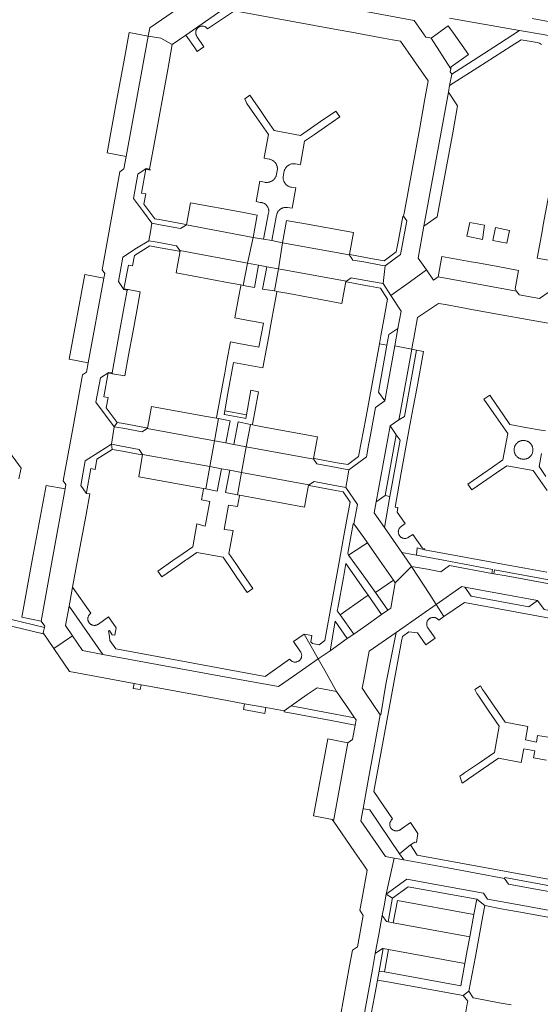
# Model space of a CAD drawing. Extents: x 146402 to 164798, y 455483 to 464134.
# Tile 272 of 575: x 157925 to 158038, y 459903 to 460118. Entities that reach past the tile are written whole.
import ezdxf

# ---------------------------------------------------------------- set-up
doc = ezdxf.new("R2010")
doc.units = 0
doc.header["$LTSCALE"] = 0.2
for name, color, linetype, lineweight in [('B-XX-VH-VERHARDING_ASFALT-GV', 252, 'CONTINUOUS', 18), ('B-XX-VH-VERHARDING_BETONSTRAATSTEEN-GV', 252, 'CONTINUOUS', 18), ('B-XX-VH-VERHARDING_TEGEL-GV', 252, 'CONTINUOUS', 18)]:
    doc.layers.add(name, color=color, linetype=linetype, lineweight=lineweight)

msp = doc.modelspace()

# ---------------------------------------------------------------- linework, layer by layer
at = {"layer": 'B-XX-VH-VERHARDING_ASFALT-GV'}
msp.add_lwpolyline([(158018.697, 460118.172), (158033.96, 460115.45), (158039.066, 460114.557), (158042.65, 460113.86), (158043.37, 460116.86), (158036.728, 460118.064)], dxfattribs=at)
at = {"layer": 'B-XX-VH-VERHARDING_BETONSTRAATSTEEN-GV'}
for points in [[(157961.948, 460121.939), (157953.36, 460116), (157953.04, 460114.25), (157955.764, 460113.779), (157958.27, 460112.43), (157961.235, 460114.469), (157969.08, 460119.87)], [(157971.83, 460119.73), (157993.63, 460115.74), (157997.298, 460115.072), (158000, 460114.582), (158004.674, 460113.733), (158006.288, 460113.439), (158008.03, 460113.11), (158010.86, 460109.06), (158014.06, 460104.46), (158013.269, 460100.132), (158012.2, 460094.27), (158008.87, 460075.97), (158008.67, 460075), (158009.39, 460073.97), (158008.04, 460066.6), (158004.656, 460064.167), (158004.471, 460062.307), (158004.258, 460060.283), (158005.915, 460057.716), (158010.19, 460060.781), (158013.675, 460063.28), (158011.86, 460065.87), (158013.08, 460072.81), (158018.44, 460101.98), (158018.718, 460103.475), (158019.16, 460105.92), (158018.86, 460106.43), (158018.983, 460107.075), (158014.66, 460113.8), (158014.136, 460113.908), (158013.54, 460114.03), (158010.983, 460117.659), (158000, 460119.689)], [(158040.4, 460058.51), (158038.3, 460057.07), (158033.9, 460057.86), (158033.32, 460058.64), (158016.23, 460061.75), (158015.23, 460061.06), (158013.675, 460063.28), (158010.19, 460060.781), (158005.915, 460057.716), (158008.14, 460054.27), (158007.44, 460050.48), (158006.759, 460046.75), (158008.567, 460046.376), (158010.48, 460045.98), (158010.73, 460047.38), (158010.9, 460048.4), (158011.72, 460052.87), (158016.26, 460055.98), (158017.78, 460055.72), (158019.67, 460055.38), (158023.896, 460054.601), (158029.12, 460053.64), (158043.79, 460050.99)], [(157924.878, 460017.731), (157925.347, 460020.085), (157922.221, 460024.341)], [(158000, 459900.568), (158001.88, 459910.81), (158002.52, 459914.3), (158003.277, 459918.458), (158004.03, 459922.6), (158004.44, 459924.7), (158004.89, 459927.22), (158006.665, 459935.084), (158004.72, 459935.44), (158001.97, 459939.45), (158000, 459942.284), (157999.37, 459943.19), (157999.85, 459945.86), (158000, 459946.656), (158001, 459951.97), (158003.6, 459966.28), (158001.919, 459968.754), (158000.53, 459970.8), (158000, 459971.592), (157999.66, 459972.1), (158000, 459973.919), (158001.17, 459980.18), (158004.03, 459982.16), (158007.07, 459984.28), (158012.65, 459988.17), (158015.775, 459990.345), (158014.375, 459992.514), (158010.41, 459998.66), (158008.519, 459996.726), (158006.88, 459995.05), (158006.44, 459992.56), (158005.9, 459989.56), (158005.247, 459989.105), (158003.9, 459988.16), (158000, 459985.446), (157997.81, 459983.89), (157996.419, 459982.917), (157992.65, 459980.28), (157990.08, 459978.482), (157991.503, 459975.974), (157994.1, 459971.4), (157996.67, 459967.64), (157998.01, 459965.68), (157998.32, 459965.21), (157998.12, 459964.09), (157997.54, 459960.94), (157996.56, 459960.24), (157993.381, 459943.104), (157997.97, 459936.47), (158000, 459933.549), (158000.75, 459932.47), (158000, 459928.358), (157999.57, 459926), (157999.15, 459923.71), (157999.91, 459922.6), (157998.65, 459915.77), (157997.56, 459915.01), (157996.9, 459911.6), (157994.93, 459900.74)], [(158048.5, 459926.32), (158037.03, 459928.42), (158031.56, 459929.4), (158030.68, 459930.67), (158018.34, 459932.94), (158008.71, 459934.71), (158006.665, 459935.084), (158004.89, 459927.22), (158009.37, 459930.46), (158017.68, 459928.95), (158026.12, 459927.43), (158027, 459926.15), (158036.28, 459924.45), (158054.57, 459921.08)]]:
    msp.add_lwpolyline(points, dxfattribs=at)
for points in [[(158019.56, 460114.84), (158018.41, 460116.49), (158014.66, 460113.8), (158018.983, 460107.075), (158019.07, 460107.53), (158022.86, 460110.22)], [(157955.764, 460113.779), (157953.04, 460114.25), (157948.23, 460088), (157947.73, 460085.3), (157946.89, 460084.66), (157944.81, 460073.4), (157942.98, 460063.32), (157943.57, 460062.51), (157943.36, 460061.5), (157939.96, 460043.05), (157939.6, 460040.96), (157938.74, 460040.4), (157936.66, 460029.06), (157934.49, 460017.31), (157935.08, 460016.51), (157934.92, 460015.55), (157932.123, 460000), (157929.71, 459986.74), (157930.49, 459985.64), (157930.424, 459985.326), (157930.18, 459984.16), (157932.5, 459980.731), (157936.564, 459983.511), (157935.04, 459985.77), (157935.8, 459990.01), (157935.94, 459990.77), (157936.57, 459994.16), (157937.649, 460000), (157939.5, 460010), (157940.32, 460014.44), (157939.59, 460014.57), (157939.543, 460014.636), (157938.35, 460016.32), (157939.32, 460021.66), (157942.3, 460023.55), (157945.02, 460025.29), (157945.325, 460027.182), (157945.63, 460029.08), (157943.74, 460031.59), (157941.62, 460034.43), (157942.64, 460039.75), (157944.43, 460040.95), (157945.16, 460040.81), (157946.94, 460050.55), (157948.46, 460058.84), (157947.74, 460059), (157946.55, 460060.76), (157947.52, 460066.08), (157950.52, 460067.98), (157953.18, 460069.64), (157953.522, 460071.589), (157953.85, 460073.46), (157951.99, 460075.95), (157949.84, 460078.81), (157950.79, 460084.11), (157952.59, 460085.37), (157953.29, 460085.22), (157954.32, 460090.68), (157957.29, 460106.98), (157958.27, 460112.43)], [(157953.04, 460114.25), (157948.91, 460115.02), (157947.803, 460108.993), (157946.156, 460100.029), (157944.09, 460088.78), (157948.23, 460088)], [(158020.46, 460099.05), (158018.44, 460101.98), (158013.08, 460072.81), (158016, 460074.81), (158017.815, 460084.673), (158019.378, 460093.171)], [(158045.88, 460084.7), (158041.39, 460085.51), (158040.815, 460082.378), (158040.588, 460081.142), (158039.114, 460073.107), (158038.931, 460072.109), (158038.702, 460070.865), (158037.78, 460065.84), (158042.28, 460065.01)], [(157973.479, 460075.826), (157962.25, 460077.87), (157961.36, 460073.11), (157975.92, 460070.37), (157976.81, 460075.22), (157976.031, 460075.362)], [(157955.665, 460073.12), (157953.85, 460073.46), (157953.522, 460071.589), (157953.18, 460069.64), (157954.993, 460069.3), (157959.2, 460068.51), (157959.9, 460067.52), (157974.66, 460064.73), (157975.92, 460070.37), (157961.36, 460073.11), (157960.78, 460072.733), (157960.1, 460072.29)], [(157983.908, 460073.916), (157983.17, 460074.05), (157982.3, 460069.2), (157996.86, 460066.53), (157996.884, 460066.656), (157997.8, 460071.4), (157986.482, 460073.45)], [(157978.16, 460069.97), (157975.92, 460070.37), (157974.66, 460064.73), (157977.05, 460064.28), (157978.88, 460063.94), (157981.41, 460063.51), (157982.3, 460069.2), (157979.97, 460069.65)], [(157996.86, 460066.53), (157982.3, 460069.2), (157981.41, 460063.51), (157996.2, 460060.8), (157996.278, 460060.853), (157997.27, 460061.53), (158000, 460061.043), (158004.258, 460060.283), (158004.471, 460062.307), (158004.656, 460064.167), (158004.12, 460064.26), (158000, 460065), (157997.66, 460065.42), (157997.236, 460066.008)], [(157974.66, 460064.73), (157959.9, 460067.52), (157959.98, 460067.4), (157959.968, 460067.338), (157959.477, 460064.672), (157959.1, 460062.63), (157970.662, 460060.483), (157973.222, 460060.008), (157973.75, 460059.91)], [(158023.417, 460065.065), (158017.04, 460066.23), (158016.23, 460061.75), (158033.32, 460058.64), (158033.01, 460059.12), (158033.73, 460063.18), (158028.836, 460064.074), (158024.415, 460064.882)], [(157943.36, 460061.5), (157939.24, 460062.24), (157935.84, 460043.84), (157939.96, 460043.05)], [(157996.2, 460060.8), (157981.41, 460063.51), (157980.53, 460058.68), (157981.096, 460058.575), (157983.65, 460058.104), (157995.23, 460055.97), (157995.603, 460057.998), (157996.099, 460060.689), (157996.11, 460060.75)], [(157951.3, 460058.47), (157948.64, 460058.97), (157948.46, 460058.84), (157946.94, 460050.55), (157945.16, 460040.81), (157945.28, 460040.66), (157947.93, 460040.16), (157948.761, 460044.678), (157949.671, 460049.617), (157950.538, 460054.332)], [(158006.759, 460046.75), (158007.44, 460050.48), (158005.48, 460049.18), (158005.057, 460046.854), (158003.2, 460036.63), (158004.57, 460034.76)], [(158008.567, 460046.376), (158006.759, 460046.75), (158004.57, 460034.76), (158002.58, 460033.3), (158001.41, 460026.92), (158001.07, 460025.049), (158000.61, 460022.52), (158000, 460022.071), (157996.773, 460019.698), (157996.478, 460017.888), (157996.135, 460015.852), (157998.66, 460012.17), (157997.871, 460007.968), (158000, 460004.921), (158000.79, 460003.79), (158003.446, 460000), (158006.47, 459995.63), (158006.88, 459995.05), (158008.519, 459996.726), (158010.41, 459998.66), (158009.473, 460000), (158008.29, 460001.69), (158007.8, 460002.39), (158004.496, 460007.139), (158002.29, 460010.31), (158002.71, 460012.73), (158005.74, 460029.29), (158007.67, 460030.62), (158007.95, 460032.06), (158010.48, 460045.98)], [(157965.33, 460031.424), (157953.77, 460033.54), (157953.39, 460031.508), (157952.88, 460028.78), (157952.792, 460028.722), (157967.47, 460026.01), (157968.36, 460030.87), (157967.902, 460030.953)], [(157974.444, 460031.696), (157969.718, 460032.564), (157969.57, 460031.76), (157970.06, 460031.67), (157973.99, 460030.95), (157974.296, 460030.894)], [(157975.761, 460029.505), (157975.3, 460029.59), (157974.41, 460024.74), (157989.1, 460022.04), (157989.03, 460022.14), (157989.528, 460024.878), (157989.9, 460026.92), (157978.337, 460029.034)], [(157947.498, 460028.748), (157945.63, 460029.08), (157945.325, 460027.182), (157945.02, 460025.29), (157946.835, 460024.949), (157951.04, 460024.16), (157951.67, 460023.259), (157951.83, 460023.03), (157966.47, 460020.42), (157967.47, 460026.01), (157952.792, 460028.722), (157952.652, 460028.629), (157951.7, 460028)], [(158007.07, 460027.31), (158005.74, 460029.29), (158002.71, 460012.73), (158004.69, 460014.09)], [(157969.961, 460025.566), (157967.47, 460026.01), (157966.47, 460020.42), (157969.03, 460019.95), (157970.84, 460019.6), (157973.37, 460019.13), (157974.41, 460024.74), (157971.72, 460025.25)], [(157966.47, 460020.42), (157951.83, 460023.03), (157950.99, 460018.21), (157965.117, 460015.627), (157965.59, 460015.54)], [(157989.1, 460022.04), (157974.41, 460024.74), (157973.37, 460019.13), (157988.051, 460016.411), (157988.15, 460016.473), (157989.221, 460017.141), (157993.316, 460016.378), (157996.135, 460015.852), (157996.478, 460017.888), (157996.773, 460019.698), (157994.034, 460020.21), (157989.81, 460021), (157989.149, 460021.967)], [(157988.051, 460016.411), (157973.37, 460019.13), (157972.5, 460014.26), (157972.941, 460014.178), (157987.09, 460011.56), (157987.469, 460013.626), (157987.97, 460016.36)], [(157934.92, 460015.55), (157930.77, 460016.32), (157927.773, 460000), (157925.49, 459987.57), (157929.71, 459986.74), (157932.123, 460000)], [(158003.446, 460000), (158000.79, 460003.79), (158000, 460003.277), (157996.69, 460001.13), (157997.504, 460000), (158000, 459996.533), (158002.58, 459992.95), (158006.47, 459995.63)], [(158027.94, 459997.11), (158018.72, 459998.83), (158016.77, 459997.48), (158013.86, 459998.02), (158010.41, 459998.66), (158014.375, 459992.514), (158015.775, 459990.345), (158021.37, 459994.24), (158022, 459994.16), (158037.88, 459991.22), (158039.3, 459989.25), (158052.4, 459986.84), (158060.11, 459985.46), (158063.12, 459981.22), (158064.919, 459982.816), (158067.27, 459984.9), (158065.69, 459985.25), (158062.99, 459989.1), (158060.27, 459989.53), (158044.37, 459992.31), (158042.781, 459994.386), (158031.03, 459996.57), (158028.32, 459997.05)], [(158037.88, 459991.22), (158022, 459994.16), (158023.38, 459992.18), (158035.94, 459989.87)], [(158003.9, 459988.16), (158000.93, 459992.39), (158000, 459991.735), (157994.87, 459988.12), (157997.81, 459983.89), (158000, 459985.446)], [(157920.879, 459987.677), (157919.246, 459988.079), (157918.98, 459986.663), (157930.139, 459983.959), (157930.18, 459984.16), (157930.424, 459985.326)], [(157938.721, 459980.313), (157936.564, 459983.511), (157932.5, 459980.731), (157935.87, 459975.75), (157938.67, 459975.22), (157949.955, 459973.134), (157951.491, 459972.85), (157953.98, 459972.39), (157970.26, 459969.41), (157974.015, 459968.723), (157978.659, 459967.874), (157982.64, 459967.15), (157984.21, 459968.26), (157987.71, 459970.73), (157989.82, 459972.2), (157994.1, 459971.4), (157991.503, 459975.974), (157990.08, 459978.482), (157984.73, 459974.74), (157981.441, 459972.464), (157971.24, 459974.33), (157954.97, 459977.31), (157943.12, 459979.49)], [(157996.56, 459960.24), (157992.19, 459961.04), (157989.09, 459944.31), (157993.1, 459943.51), (157993.381, 459943.104)], [(158024.02, 459922.78), (158007.36, 459925.84), (158006.42, 459921), (158023.12, 459917.89)], [(158004.96, 459921.27), (158004.03, 459922.6), (158003.277, 459918.458), (158002.52, 459914.3), (158004.11, 459915.39), (158004.237, 459915.365), (158005.39, 459915.14), (158022.048, 459912.11), (158022.567, 459914.91), (158023.12, 459917.89), (158006.42, 459921), (158005.31, 459921.206)], [(158022.048, 459912.11), (158005.39, 459915.14), (158004.5, 459910.26), (158021.14, 459907.21)]]:
    msp.add_lwpolyline(points, close=True, dxfattribs=at)
at = {"layer": 'B-XX-VH-VERHARDING_TEGEL-GV'}
for points in [[(157969.08, 460119.87), (157961.235, 460114.469), (157963.19, 460111.66), (157963.717, 460110.904), (157965.19, 460111.92), (157963.639, 460114.179), (157963.59, 460114.256), (157963.539, 460114.349), (157963.495, 460114.446), (157963.458, 460114.546), (157963.429, 460114.649), (157963.408, 460114.753), (157963.394, 460114.859), (157963.389, 460114.966), (157963.391, 460115.072), (157963.402, 460115.178), (157963.421, 460115.283), (157963.447, 460115.386), (157963.481, 460115.487), (157963.523, 460115.585), (157963.571, 460115.68), (157963.627, 460115.771), (157963.689, 460115.858), (157963.758, 460115.939), (157963.832, 460116.015), (157963.913, 460116.085), (157963.998, 460116.15), (157964.087, 460116.207), (157964.181, 460116.258), (157964.278, 460116.301), (157964.379, 460116.337), (157964.481, 460116.366), (157964.586, 460116.387), (157964.692, 460116.399), (157964.798, 460116.404), (157964.905, 460116.401), (157965.011, 460116.39), (157965.116, 460116.371), (157965.219, 460116.344), (157965.319, 460116.309), (157965.417, 460116.267), (157965.512, 460116.218), (157965.602, 460116.162), (157965.689, 460116.099), (157965.77, 460116.03), (157965.845, 460115.955), (157965.915, 460115.874), (157965.979, 460115.789), (157971.83, 460119.73)], [(158039.066, 460114.557), (158033.96, 460115.45), (158029.578, 460112.628), (158023.81, 460108.914), (158019.16, 460105.92), (158018.718, 460103.475), (158024.89, 460107.425), (158032.137, 460112.062), (158034.29, 460113.44), (158037.813, 460112.807), (158038.293, 460112.696), (158038.712, 460112.436)], [(158039.58, 460028.2), (158038.23, 460028.44), (158035.65, 460028.88), (158031.87, 460029.6), (158030.324, 460031.847), (158028.87, 460033.96), (158027.48, 460035.98), (158026.2, 460035.1), (158028.37, 460031.96), (158029.837, 460029.833), (158031.37, 460027.61), (158030.33, 460021.88), (158028.057, 460020.309), (158023.82, 460017.38), (158022.67, 460016.59), (158023.53, 460015.33), (158024.7, 460016.12), (158028.927, 460019.036), (158031.21, 460020.61), (158036.94, 460019.55), (158038.446, 460017.364), (158039.95, 460015.18)], [(158039.705, 460018.241), (158038.2, 460020.42), (158038.73, 460023.26)], [(158039.865, 459997.382), (158035.108, 459998.255), (158030.244, 459999.148), (158025.597, 460000), (158025.522, 460000.014), (158020.812, 460000.877), (158013.27, 460002.26), (158011.624, 460002.726), (158011.515, 460001.089), (158017.361, 460000), (158028.09, 459998), (158027.94, 459997.11), (158028.32, 459997.05), (158028.48, 459997.94), (158041.96, 459995.45)], [(158040.73, 459961.33), (158037.88, 459961.83), (158037.61, 459960.38), (158035.22, 459960.83), (158035.78, 459963.78), (158030.8, 459964.73), (158028.558, 459967.98), (158026.31, 459971.24), (158025.88, 459971.86), (158025.424, 459972.64), (158024.19, 459971.833), (158024.62, 459970.99), (158025.05, 459970.37), (158027.292, 459967.107), (158029.53, 459963.85), (158028.47, 459958.11), (158025.221, 459955.872), (158021.98, 459953.64), (158021.36, 459953.21), (158020.94, 459952.926), (158021.484, 459951.419), (158022.24, 459951.94), (158022.86, 459952.37), (158026.097, 459954.603), (158029.34, 459956.84), (158034.31, 459955.92), (158034.85, 459958.89), (158037.27, 459958.43), (158037, 459956.95), (158039.84, 459956.42)], [(158054.57, 459921.08), (158036.28, 459924.45), (158027, 459926.15), (158026.12, 459927.43), (158017.68, 459928.95), (158009.37, 459930.46), (158004.89, 459927.22), (158006.25, 459926.37), (158009.7, 459928.83), (158024.65, 459926.13), (158026.36, 459924.72), (158029.96, 459924.05), (158031.647, 459923.742), (158033.74, 459923.36), (158040.56, 459922.11)], [(158032.155, 459903.072), (158029.49, 459903.57), (158026.882, 459904.05), (158024.28, 459904.53), (158023.84, 459904.61), (158022.93, 459906.09), (158021.66, 459905.14), (158022.68, 459903.91), (158022.56, 459903.29), (158022.084, 459900.677)]]:
    msp.add_lwpolyline(points, dxfattribs=at)
for points in [[(157975.82, 460100.44), (157975.165, 460101.335), (157974.097, 460100.557), (157974.56, 460099.57), (157976.23, 460097.14), (157977.732, 460094.964), (157979.24, 460092.78), (157978.3, 460087.78), (157978.271, 460087.623), (157979.394, 460087.414), (157979.43, 460087.407), (157979.559, 460087.378), (157979.686, 460087.341), (157979.811, 460087.296), (157979.933, 460087.244), (157980.051, 460087.185), (157980.166, 460087.119), (157980.276, 460087.045), (157980.382, 460086.966), (157980.483, 460086.88), (157980.578, 460086.788), (157980.668, 460086.69), (157980.752, 460086.588), (157980.829, 460086.48), (157980.9, 460086.368), (157980.964, 460086.252), (157981.02, 460086.132), (157981.07, 460086.009), (157981.112, 460085.883), (157981.146, 460085.756), (157981.172, 460085.626), (157981.191, 460085.495), (157981.201, 460085.363), (157981.204, 460085.23), (157980.944, 460083.802), (157980.914, 460083.728), (157980.857, 460083.605), (157980.793, 460083.486), (157980.723, 460083.37), (157980.645, 460083.259), (157980.561, 460083.153), (157980.471, 460083.052), (157980.375, 460082.957), (157980.274, 460082.867), (157980.168, 460082.784), (157980.056, 460082.707), (157979.941, 460082.636), (157979.821, 460082.573), (157979.698, 460082.517), (157979.572, 460082.468), (157979.443, 460082.427), (157979.312, 460082.393), (157979.179, 460082.367), (157979.045, 460082.349), (157978.911, 460082.339), (157978.775, 460082.337), (157978.64, 460082.343), (157978.505, 460082.357), (157978.372, 460082.379), (157977.35, 460082.59), (157976.55, 460078.2), (157977.466, 460077.987), (157977.537, 460077.983), (157977.66, 460077.97), (157977.782, 460077.949), (157977.903, 460077.92), (157978.021, 460077.883), (157978.137, 460077.839), (157978.25, 460077.788), (157978.359, 460077.729), (157978.464, 460077.663), (157978.565, 460077.591), (157978.661, 460077.512), (157978.751, 460077.428), (157978.836, 460077.337), (157978.915, 460077.242), (157978.988, 460077.141), (157979.054, 460077.036), (157979.113, 460076.927), (157979.165, 460076.815), (157979.209, 460076.699), (157979.246, 460076.581), (157979.276, 460076.46), (157979.297, 460076.338), (157979.311, 460076.215), (157979.316, 460076.091), (157979.314, 460075.967), (157979.303, 460075.844), (157979.285, 460075.721), (157978.16, 460069.97), (157979.97, 460069.65), (157981.028, 460075.24), (157981.055, 460075.359), (157981.092, 460075.483), (157981.136, 460075.603), (157981.187, 460075.721), (157981.246, 460075.835), (157981.311, 460075.946), (157981.384, 460076.052), (157981.462, 460076.154), (157981.547, 460076.25), (157981.638, 460076.341), (157981.734, 460076.426), (157981.836, 460076.505), (157981.942, 460076.578), (157982.052, 460076.643), (157982.167, 460076.702), (157982.284, 460076.754), (157982.405, 460076.798), (157982.528, 460076.834), (157982.653, 460076.863), (157982.78, 460076.884), (157982.908, 460076.897), (157983.036, 460076.902), (157983.165, 460076.899), (157983.293, 460076.888), (157983.42, 460076.869), (157984.43, 460076.75), (157985.24, 460081.15), (157984.239, 460081.294), (157984.163, 460081.307), (157984.036, 460081.335), (157983.912, 460081.371), (157983.789, 460081.415), (157983.67, 460081.466), (157983.554, 460081.524), (157983.442, 460081.589), (157983.334, 460081.661), (157983.23, 460081.74), (157983.132, 460081.825), (157983.039, 460081.916), (157982.952, 460082.012), (157982.871, 460082.113), (157982.796, 460082.22), (157982.728, 460082.33), (157982.667, 460082.445), (157982.613, 460082.563), (157982.567, 460082.684), (157982.528, 460082.808), (157982.497, 460082.934), (157982.473, 460083.062), (157982.458, 460083.191), (157982.45, 460083.321), (157982.451, 460083.45), (157982.459, 460083.58), (157982.677, 460084.851), (157982.705, 460084.948), (157982.748, 460085.07), (157982.798, 460085.19), (157982.856, 460085.306), (157982.921, 460085.418), (157982.992, 460085.527), (157983.071, 460085.63), (157983.155, 460085.729), (157983.245, 460085.822), (157983.341, 460085.91), (157983.442, 460085.991), (157983.548, 460086.066), (157983.658, 460086.135), (157983.772, 460086.196), (157983.89, 460086.25), (157984.011, 460086.297), (157984.135, 460086.337), (157984.26, 460086.369), (157984.388, 460086.392), (157984.517, 460086.409), (157984.646, 460086.416), (157984.776, 460086.417), (157984.906, 460086.409), (157985.034, 460086.393), (157985.162, 460086.369), (157986.165, 460086.161), (157986.2, 460086.35), (157987.12, 460091.33), (157989.295, 460092.821), (157991.48, 460094.32), (157994.82, 460096.61), (157993.95, 460097.88), (157990.61, 460095.59), (157988.423, 460094.089), (157986.24, 460092.59), (157980.5, 460093.65), (157978.992, 460095.834), (157977.49, 460098.01)], [(157953.29, 460085.22), (157952.59, 460085.37), (157950.79, 460084.11), (157949.84, 460078.81), (157951.99, 460075.95), (157953.85, 460073.46), (157955.665, 460073.12), (157960.1, 460072.29), (157960.78, 460072.733), (157961.36, 460073.11), (157960.87, 460073.25), (157955.85, 460074.17), (157954.45, 460074.43), (157952.07, 460077.58), (157952.485, 460079.859), (157951.59, 460079.99), (157952.55, 460085.23), (157953.43, 460085.04), (157953.457, 460085.188)], [(158009.39, 460073.97), (158008.67, 460075), (158008.5, 460074.95), (158007.55, 460069.74), (158007.09, 460067.2), (158004.48, 460065.26), (158002.38, 460065.64), (158000, 460066.075), (157997.34, 460066.56), (157996.884, 460066.656), (157996.86, 460066.53), (157997.236, 460066.008), (157997.66, 460065.42), (158000, 460065), (158004.12, 460064.26), (158004.656, 460064.167), (158008.04, 460066.6)], [(158026.28, 460073.045), (158023.113, 460073.588), (158022.449, 460070.664), (158025.864, 460069.93)], [(158031.788, 460071.901), (158028.69, 460072.534), (158028.146, 460069.69), (158031.214, 460069.102)], [(157954.993, 460069.3), (157953.18, 460069.64), (157950.52, 460067.98), (157947.52, 460066.08), (157946.55, 460060.76), (157947.74, 460059), (157948.46, 460058.84), (157948.64, 460058.97), (157947.76, 460059.13), (157948.71, 460064.34), (157949.6, 460064.18), (157950.02, 460066.44), (157953.37, 460068.52), (157954.81, 460068.26), (157959.81, 460067.36), (157959.968, 460067.338), (157959.98, 460067.4), (157959.9, 460067.52), (157959.2, 460068.51)], [(157978.88, 460063.94), (157977.05, 460064.28), (157976.19, 460059.47), (157973.75, 460059.91), (157973.222, 460060.008), (157973.19, 460059.83), (157972.7, 460057.16), (157971.9, 460052.8), (157973.762, 460052.465), (157978.13, 460051.68), (157977.161, 460046.43), (157972.81, 460047.243), (157970.95, 460047.59), (157970.17, 460043.36), (157969.704, 460040.807), (157969.22, 460038.15), (157968.41, 460033.78), (157967.93, 460031.12), (157967.902, 460030.953), (157968.36, 460030.87), (157970.87, 460030.39), (157969.961, 460025.566), (157971.72, 460025.25), (157972.63, 460030.15), (157975.3, 460029.59), (157975.761, 460029.505), (157975.79, 460029.67), (157976.28, 460032.32), (157977.08, 460036.7), (157975.43, 460037.03), (157974.444, 460031.696), (157974.296, 460030.894), (157973.99, 460030.95), (157970.06, 460031.67), (157969.57, 460031.76), (157969.718, 460032.564), (157970.419, 460036.381), (157971.65, 460043.08), (157978.04, 460041.92), (157978.81, 460046.13), (157979.313, 460048.869), (157979.77, 460051.36), (157980.57, 460055.71), (157981.06, 460058.39), (157981.096, 460058.575), (157980.53, 460058.68), (157977.94, 460059.11)], [(158000, 460061.043), (157997.27, 460061.53), (157996.278, 460060.853), (157996.2, 460060.8), (157996.11, 460060.75), (157996.099, 460060.689), (157996.24, 460060.65), (158000, 460059.968), (158001.26, 460059.74), (158003.63, 460059.31), (158005.2, 460056.87), (158004.67, 460054.07), (158003.71, 460048.88), (158003.402, 460047.198), (158005.057, 460046.854), (158005.48, 460049.18), (158007.44, 460050.48), (158008.14, 460054.27), (158005.915, 460057.716), (158004.258, 460060.283)], [(158005.057, 460046.854), (158003.402, 460047.198), (158000.35, 460030.53), (158000, 460028.654), (157999.38, 460025.33), (157998.88, 460022.6), (157996.55, 460020.83), (157994.23, 460021.26), (157989.19, 460022.19), (157989.149, 460021.967), (157989.81, 460021), (157994.034, 460020.21), (157996.773, 460019.698), (158000, 460022.071), (158000.61, 460022.52), (158001.07, 460025.049), (158001.41, 460026.92), (158002.58, 460033.3), (158004.57, 460034.76), (158003.2, 460036.63)], [(158013.02, 460045.51), (158011.51, 460045.8), (158008.91, 460031.35), (158007.67, 460030.62), (158005.74, 460029.29), (158007.07, 460027.31), (158007.94, 460026.18), (158005.712, 460013.864), (158004.496, 460007.139), (158007.8, 460002.39), (158008.29, 460001.69), (158011.515, 460001.089), (158011.624, 460002.726), (158013.27, 460002.26), (158013.308, 460002.488), (158012.8, 460002.638), (158010.693, 460005.639), (158009.79, 460005.01), (158009.701, 460004.952), (158009.607, 460004.901), (158009.51, 460004.856), (158009.409, 460004.819), (158009.306, 460004.79), (158009.202, 460004.768), (158009.096, 460004.755), (158008.989, 460004.749), (158008.882, 460004.751), (158008.775, 460004.762), (158008.67, 460004.78), (158008.566, 460004.806), (158008.465, 460004.84), (158008.366, 460004.881), (158008.271, 460004.929), (158008.179, 460004.985), (158008.092, 460005.047), (158008.01, 460005.115), (158007.933, 460005.19), (158007.862, 460005.27), (158007.797, 460005.355), (158007.739, 460005.444), (158007.687, 460005.538), (158007.643, 460005.635), (158007.606, 460005.736), (158007.577, 460005.839), (158007.555, 460005.943), (158007.541, 460006.049), (158007.536, 460006.156), (158007.538, 460006.263), (158007.548, 460006.37), (158007.566, 460006.475), (158007.592, 460006.579), (158007.626, 460006.68), (158007.667, 460006.779), (158007.716, 460006.874), (158007.771, 460006.966), (158007.833, 460007.053), (158007.902, 460007.135), (158007.976, 460007.212), (158008.056, 460007.283), (158008.141, 460007.348), (158009.049, 460007.982), (158007.299, 460010.474), (158007.438, 460011.483), (158006.82, 460011.6), (158008.185, 460019.064), (158009.061, 460023.855), (158009.933, 460028.625), (158010.787, 460033.298), (158011.608, 460037.785)], [(158011.51, 460045.8), (158010.48, 460045.98), (158007.95, 460032.06), (158007.67, 460030.62), (158008.91, 460031.35)], [(157945.16, 460040.81), (157944.43, 460040.95), (157942.64, 460039.75), (157941.62, 460034.43), (157943.74, 460031.59), (157945.63, 460029.08), (157946.24, 460030.05), (157943.89, 460033.22), (157944.31, 460035.45), (157943.37, 460035.63), (157944.34, 460040.83), (157945.28, 460040.66)], [(157947.68, 460029.79), (157946.24, 460030.05), (157945.63, 460029.08), (157947.498, 460028.748), (157951.7, 460028), (157952.652, 460028.629), (157952.792, 460028.722), (157952.88, 460028.78), (157952.7, 460028.89)], [(158007.94, 460026.18), (158007.07, 460027.31), (158004.69, 460014.09), (158005.712, 460013.864)], [(157945.2, 460024.16), (157945.02, 460025.29), (157942.3, 460023.55), (157939.32, 460021.66), (157938.35, 460016.32), (157939.543, 460014.636), (157939.56, 460014.73), (157940.51, 460019.96), (157941.45, 460019.79), (157941.84, 460022)], [(157946.835, 460024.949), (157945.02, 460025.29), (157945.2, 460024.16), (157946.65, 460023.89), (157951.62, 460022.98), (157951.83, 460023.03), (157951.67, 460023.259), (157951.04, 460024.16)], [(158034.66, 460026.106), (158034.788, 460026.112), (158034.916, 460026.11), (158035.043, 460026.1), (158035.17, 460026.081), (158035.295, 460026.055), (158035.419, 460026.021), (158035.54, 460025.98), (158035.596, 460025.958), (158035.713, 460025.906), (158035.826, 460025.846), (158035.935, 460025.78), (158036.04, 460025.707), (158036.141, 460025.627), (158036.236, 460025.541), (158036.325, 460025.45), (158036.409, 460025.353), (158036.486, 460025.251), (158036.557, 460025.144), (158036.622, 460025.034), (158036.679, 460024.919), (158036.728, 460024.801), (158036.771, 460024.68), (158036.806, 460024.557), (158036.832, 460024.432), (158036.852, 460024.306), (158036.863, 460024.178), (158036.866, 460024.05), (158036.866, 460024.045), (158036.861, 460023.917), (158036.847, 460023.79), (158036.826, 460023.664), (158036.797, 460023.539), (158036.76, 460023.416), (158036.716, 460023.296), (158036.664, 460023.179), (158036.605, 460023.065), (158036.539, 460022.956), (158036.467, 460022.85), (158036.387, 460022.749), (158036.302, 460022.654), (158036.211, 460022.564), (158036.115, 460022.48), (158036.013, 460022.402), (158035.907, 460022.33), (158035.796, 460022.266), (158035.682, 460022.208), (158035.564, 460022.157), (158035.444, 460022.115), (158035.321, 460022.079), (158035.196, 460022.051), (158035.069, 460022.032), (158034.942, 460022.02), (158034.814, 460022.016), (158034.686, 460022.02), (158034.558, 460022.032), (158034.432, 460022.052), (158034.307, 460022.08), (158034.184, 460022.116), (158034.063, 460022.159), (158033.946, 460022.21), (158033.831, 460022.268), (158033.721, 460022.333), (158033.615, 460022.405), (158033.514, 460022.483), (158033.417, 460022.567), (158033.326, 460022.657), (158033.242, 460022.753), (158033.163, 460022.854), (158033.09, 460022.96), (158033.024, 460023.07), (158032.966, 460023.183), (158032.914, 460023.301), (158032.87, 460023.421), (158032.834, 460023.544), (158032.805, 460023.668), (158032.784, 460023.795), (158032.771, 460023.922), (158032.766, 460024.05), (158032.766, 460024.053), (158032.769, 460024.181), (158032.781, 460024.308), (158032.8, 460024.435), (158032.827, 460024.56), (158032.862, 460024.683), (158032.905, 460024.804), (158032.955, 460024.922), (158033.012, 460025.036), (158033.076, 460025.147), (158033.147, 460025.253), (158033.225, 460025.355), (158033.309, 460025.452), (158033.398, 460025.543), (158033.494, 460025.629), (158033.594, 460025.708), (158033.699, 460025.782), (158033.809, 460025.848), (158033.922, 460025.907), (158034.039, 460025.959), (158034.159, 460026.004), (158034.282, 460026.041), (158034.406, 460026.071), (158034.532, 460026.093)], [(157970.84, 460019.6), (157969.03, 460019.95), (157968.08, 460015.08), (157965.59, 460015.54), (157965.117, 460015.627), (157965.09, 460015.48), (157964.65, 460013.13), (157966.43, 460012.79), (157965.43, 460007.46), (157963.66, 460007.92), (157962.74, 460002.95), (157960.622, 460001.475), (157958.39, 459999.921), (157955.11, 459997.63), (157955.98, 459996.38), (157959.27, 459998.66), (157961.2, 460000), (157961.442, 460000.168), (157963.62, 460001.68), (157969.36, 460000.64), (157969.8, 460000), (157970.861, 459998.453), (157972.36, 459996.27), (157974.59, 459993), (157975.86, 459993.86), (157973.62, 459997.13), (157972.12, 459999.314), (157971.65, 460000), (157970.62, 460001.5), (157971.54, 460006.45), (157969.57, 460006.7), (157970.55, 460012.01), (157972.49, 460011.69), (157972.91, 460014.02), (157972.941, 460014.178), (157972.5, 460014.26), (157969.88, 460014.73)], [(157993.316, 460016.378), (157989.221, 460017.141), (157988.15, 460016.473), (157988.11, 460016.26), (157993.12, 460015.33), (157995.52, 460014.89), (157997.05, 460012.69), (157996.49, 460009.68), (157995.53, 460004.51), (157994.714, 460000), (157991.54, 459982.48), (157990.28, 459981.59), (157988.82, 459981.85), (157988.44, 459982.23), (157988.691, 459983.599), (157987.01, 459983.89), (157990.08, 459978.482), (157992.65, 459980.28), (157993.81, 459986.73), (157996.419, 459982.917), (157997.81, 459983.89), (157994.87, 459988.12), (157994.23, 459988.97), (157994.335, 459989.54), (157995.567, 459996.24), (157996.13, 459999.3), (158000, 459993.728), (158000.93, 459992.39), (158003.9, 459988.16), (158005.247, 459989.105), (158002.58, 459992.95), (158000, 459996.533), (157997.504, 460000), (157996.69, 460001.13), (157996.54, 460001.56), (157997.71, 460007.91), (157997.871, 460007.968), (157998.66, 460012.17), (157996.135, 460015.852)], [(157940.55, 459988.44), (157936.57, 459994.16), (157935.94, 459990.77), (157935.8, 459990.01), (157943.12, 459979.49), (157954.97, 459977.31), (157971.24, 459974.33), (157981.441, 459972.464), (157984.73, 459974.74), (157990.08, 459978.482), (157987.01, 459983.89), (157984.67, 459982.29), (157986.23, 459980.04), (157986.242, 459980.022), (157986.298, 459979.931), (157986.347, 459979.836), (157986.388, 459979.738), (157986.422, 459979.636), (157986.449, 459979.533), (157986.467, 459979.427), (157986.478, 459979.321), (157986.481, 459979.214), (157986.475, 459979.107), (157986.462, 459979.001), (157986.441, 459978.896), (157986.412, 459978.793), (157986.376, 459978.693), (157986.332, 459978.595), (157986.281, 459978.501), (157986.223, 459978.411), (157986.158, 459978.326), (157986.087, 459978.246), (157986.011, 459978.171), (157985.929, 459978.103), (157985.842, 459978.04), (157985.751, 459977.984), (157985.656, 459977.935), (157985.557, 459977.894), (157985.456, 459977.86), (157985.352, 459977.833), (157985.247, 459977.815), (157985.141, 459977.804), (157985.034, 459977.801), (157984.927, 459977.807), (157984.821, 459977.82), (157984.716, 459977.841), (157984.613, 459977.87), (157984.513, 459977.907), (157984.415, 459977.95), (157984.321, 459978.001), (157984.231, 459978.06), (157984.146, 459978.124), (157984.066, 459978.195), (157983.991, 459978.271), (157983.922, 459978.353), (157983.86, 459978.44), (157978.54, 459974.67), (157946.01, 459980.67), (157944.71, 459982.52), (157944.63, 459983.4), (157944.42, 459984.59), (157944.57, 459984.7), (157945.15, 459983.77), (157945.765, 459983.658), (157946.04, 459985.29), (157944.4, 459987.66), (157942.19, 459986.1), (157942.164, 459986.08), (157942.076, 459986.02), (157941.983, 459985.966), (157941.887, 459985.92), (157941.788, 459985.881), (157941.685, 459985.849), (157941.581, 459985.825), (157941.475, 459985.809), (157941.369, 459985.801), (157941.262, 459985.801), (157941.155, 459985.808), (157941.049, 459985.824), (157940.945, 459985.848), (157940.843, 459985.879), (157940.743, 459985.918), (157940.647, 459985.964), (157940.554, 459986.018), (157940.466, 459986.078), (157940.382, 459986.145), (157940.303, 459986.217), (157940.23, 459986.295), (157940.164, 459986.379), (157940.103, 459986.467), (157940.05, 459986.56), (157940.003, 459986.656), (157939.964, 459986.756), (157939.932, 459986.858), (157939.908, 459986.962), (157939.892, 459987.068), (157939.884, 459987.174), (157939.884, 459987.281), (157939.891, 459987.388), (157939.907, 459987.494), (157939.931, 459987.598), (157939.962, 459987.7), (157940.001, 459987.8), (157940.047, 459987.896), (157940.101, 459987.989), (157940.161, 459988.078), (157940.227, 459988.161), (157940.3, 459988.24), (157940.378, 459988.313), (157940.462, 459988.38)], [(158022, 459994.16), (158021.37, 459994.24), (158015.775, 459990.345), (158017.469, 459987.719), (158021.92, 459990.8), (158051.87, 459985.25), (158057.12, 459984.27), (158059.15, 459983.89), (158061.36, 459980.84), (158061.11, 459979.479), (158062.58, 459979.21), (158062.749, 459979.176), (158063.12, 459981.22), (158060.11, 459985.46), (158052.4, 459986.84), (158039.3, 459989.25), (158037.88, 459991.22), (158035.94, 459989.87), (158023.38, 459992.18)], [(158017.469, 459987.719), (158015.775, 459990.345), (158012.65, 459988.17), (158007.07, 459984.28), (158004.85, 459973), (158003.76, 459966.33), (158003.6, 459966.28), (158001, 459951.97), (158000, 459946.656), (157999.85, 459945.86), (158000, 459945.831), (158001.31, 459945.57), (158007.819, 459936.017), (158010.17, 459937.94), (158011.11, 459938.54), (158011.47, 459938.48), (158011.8, 459940.44), (158010.18, 459942.81), (158007.93, 459941.26), (158007.84, 459941.202), (158007.746, 459941.152), (158007.648, 459941.108), (158007.547, 459941.072), (158007.444, 459941.043), (158007.339, 459941.023), (158007.233, 459941.01), (158007.126, 459941.005), (158007.02, 459941.008), (158006.913, 459941.019), (158006.808, 459941.038), (158006.705, 459941.065), (158006.603, 459941.1), (158006.505, 459941.142), (158006.41, 459941.191), (158006.319, 459941.247), (158006.232, 459941.31), (158006.151, 459941.379), (158006.075, 459941.454), (158006.004, 459941.534), (158005.94, 459941.62), (158005.882, 459941.71), (158005.832, 459941.804), (158005.788, 459941.902), (158005.752, 459942.003), (158005.723, 459942.106), (158005.703, 459942.21), (158005.69, 459942.317), (158005.685, 459942.424), (158005.688, 459942.53), (158005.699, 459942.637), (158005.718, 459942.742), (158005.745, 459942.845), (158005.78, 459942.947), (158005.822, 459943.045), (158005.871, 459943.14), (158005.927, 459943.231), (158005.99, 459943.318), (158006.059, 459943.399), (158006.134, 459943.475), (158006.214, 459943.546), (158006.3, 459943.61), (158002.17, 459949.58), (158008.25, 459982.34), (158008.44, 459983.38), (158009.85, 459984.36), (158011.68, 459984.21), (158013.5, 459981.59), (158015.55, 459983.01), (158013.97, 459985.29), (158013.964, 459985.299), (158013.907, 459985.39), (158013.856, 459985.484), (158013.813, 459985.582), (158013.778, 459985.684), (158013.75, 459985.787), (158013.73, 459985.892), (158013.717, 459985.999), (158013.713, 459986.106), (158013.717, 459986.213), (158013.728, 459986.32), (158013.748, 459986.425), (158013.775, 459986.529), (158013.81, 459986.63), (158013.853, 459986.729), (158013.903, 459986.823), (158013.959, 459986.915), (158014.023, 459987.001), (158014.092, 459987.082), (158014.168, 459987.159), (158014.249, 459987.229), (158014.334, 459987.293), (158014.425, 459987.351), (158014.519, 459987.401), (158014.617, 459987.445), (158014.718, 459987.481), (158014.822, 459987.509), (158014.927, 459987.53), (158015.034, 459987.542), (158015.141, 459987.547), (158015.248, 459987.544), (158015.354, 459987.532), (158015.46, 459987.513), (158015.563, 459987.486), (158015.665, 459987.451), (158015.764, 459987.409), (158015.859, 459987.36), (158015.95, 459987.304), (158016.037, 459987.241), (158016.119, 459987.172), (158016.195, 459987.096), (158016.266, 459987.016), (158016.33, 459986.93)], [(157951.491, 459972.85), (157949.955, 459973.134), (157949.761, 459972.06), (157951.307, 459971.801)], [(157978.659, 459967.874), (157974.015, 459968.723), (157973.785, 459967.471), (157978.428, 459966.601)], [(157998.01, 459965.68), (157984.21, 459968.26), (157982.64, 459967.15), (157982.69, 459966.98), (157992.887, 459965.07), (157998.12, 459964.09), (157998.32, 459965.21)], [(158011.67, 459935.7), (158010.17, 459937.94), (158007.819, 459936.017), (158008.71, 459934.71), (158018.34, 459932.94), (158030.68, 459930.67), (158030.71, 459930.82), (158047.58, 459927.7), (158048.5, 459926.32), (158051.46, 459927.72), (158053.68, 459930), (158054.264, 459933.148), (158054.09, 459933.18), (158052.663, 459933.44), (158052.2, 459930.93), (158049.08, 459928.81), (158046.97, 459929.2), (158041.77, 459930.18)], [(158006.25, 459926.37), (158004.89, 459927.22), (158004.44, 459924.7), (158004.03, 459922.6), (158004.96, 459921.27), (158005.31, 459921.206), (158006.193, 459926.054)], [(158026.36, 459924.72), (158024.65, 459926.13), (158024.02, 459922.78), (158023.12, 459917.89), (158022.567, 459914.91), (158022.048, 459912.11), (158021.14, 459907.21), (158004.5, 459910.26), (158003.34, 459910.43), (158002.97, 459908.5), (158005.19, 459908.1), (158014.04, 459906.5), (158021.66, 459905.14), (158022.93, 459906.09), (158024.33, 459913.65), (158025.95, 459922.5)], [(158004.237, 459915.365), (158004.11, 459915.39), (158002.52, 459914.3), (158001.88, 459910.81), (158000, 459900.568), (157998.89, 459894.52), (157996.23, 459880.15), (157996.82, 459879.27), (158000, 459878.693), (158001.28, 459878.46), (158002.93, 459878.27), (158005.83, 459877.78), (158006.85, 459878.49), (158005.66, 459880.22), (158004.66, 459879.52), (158000, 459880.389), (157997.9, 459880.78), (157998.009, 459881.475), (158000, 459892.308), (158001.624, 459901.139), (158001.965, 459903.01), (158002.31, 459904.9), (158002.97, 459908.5), (158003.34, 459910.43)]]:
    msp.add_lwpolyline(points, close=True, dxfattribs=at)

doc.saveas('drawing.dxf')
